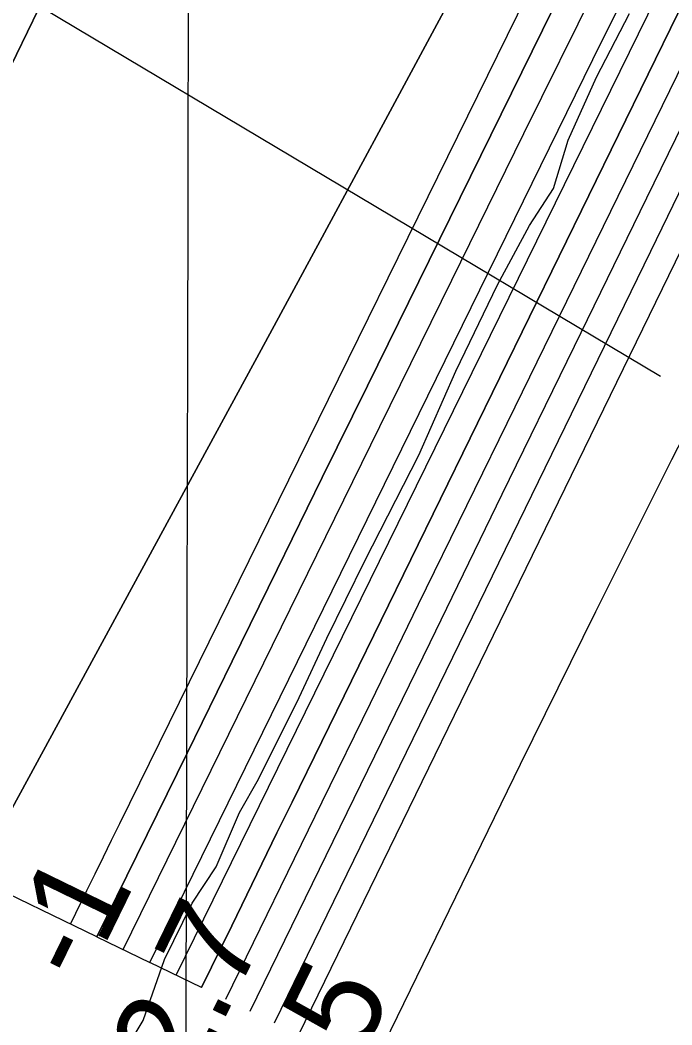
# Model space of a CAD drawing. Extents: x 3180038 to 3217926, y 922069 to 947485.
# Drawn here: x 3192011 to 3192478, y 942147 to 942866 of the extents above; entities that cross this region are included whole.
import ezdxf

# ---------------------------------------------------------------- set-up
doc = ezdxf.new("R2010")
doc.units = 0
for name, color, linetype in [('V-GRID-MAJR', 7, 'Continuous'), ('V-RIVR-EDGE', 7, 'Continuous'), ('V-RIVR-RANG', 7, 'Continuous'), ('V-TOPO-DPTH', 7, 'Continuous'), ('V-TOPO-MAJR', 7, 'Continuous'), ('V-TOPO-MINR', 7, 'Continuous'), ('V-TOPO-WATR', 7, 'Continuous'), ('V-UTIL-LINE', 7, 'Continuous')]:
    doc.layers.add(name, color=color, linetype=linetype)

msp = doc.modelspace()

# ---------------------------------------------------------------- linework, layer by layer
at = {"layer": 'V-GRID-MAJR'}
msp.add_spline([(3192093.673, 927501.081), (3192108.659, 933561.54), (3192123.65, 939624.61), (3192138.642, 945687.729), (3192138.648, 945690.29)], degree=3, dxfattribs=at)
at = {"layer": 'V-RIVR-EDGE'}
for points in [[(3192323.0614978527, 942615.0224804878), (3192352.77542235, 942676.6651204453), (3192375.6998428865, 942719.1355050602), (3192392.8796931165, 942745.542787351), (3192403.338006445, 942780.2646549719), (3192423.6757407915, 942825.3345497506), (3192447.126475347, 942870.9153697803)], [(3192063.4898509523, 942090.299423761), (3192099.4233638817, 942150.3708160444), (3192114.5710546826, 942193.89767589), (3192134.3786278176, 942234.301276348), (3192151.5571956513, 942260.189939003), (3192168.249203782, 942299.0453749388), (3192181.7923045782, 942322.8685358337), (3192210.9799150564, 942381.4007403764), (3192230.7926177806, 942423.8788193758), (3192257.898055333, 942479.3044356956), (3192296.463138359, 942554.9280050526), (3192323.0614978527, 942615.0224804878)]]:
    msp.add_lwpolyline(points, dxfattribs=at)
at = {"layer": 'V-TOPO-DPTH'}
msp.add_line((3192141.0500000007, 942173.9), (3192103.97, 942191.85), dxfattribs=at)
for points in [[(3191733.21, 942371.38), (3191771.22, 942352.97), (3191821.505724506, 942456.3662745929), (3191846.64154208, 942508.0678340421), (3191871.767966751, 942559.7739563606), (3191896.880302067, 942611.4869229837), (3191921.983244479, 942663.2044524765), (3192205.3186394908, 943247.1395808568), (3192206.6990886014, 943250.0112127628), (3192208.065517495, 943252.8894381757), (3192209.4109160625, 943255.777553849), (3192210.742294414, 943258.6722630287), (3192251.7177492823, 943348.624649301), (3192273.2651703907, 943396.6138235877), (3192294.464461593, 943444.7540585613), (3192315.141557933, 943493.1208845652), (3192335.470524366, 943541.638771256), (3192590.7977438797, 944160.3848959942)], [(3191771.22, 942352.97), (3191821.505724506, 942456.3662745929), (3191846.64154208, 942508.0678340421), (3191871.767966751, 942559.7739563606), (3191896.880302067, 942611.4869229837), (3191921.983244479, 942663.2044524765), (3192205.3186394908, 943247.1395808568), (3192206.6990886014, 943250.0112127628), (3192208.065517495, 943252.8894381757), (3192209.4109160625, 943255.777553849), (3192210.742294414, 943258.6722630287), (3192251.7177492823, 943348.624649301), (3192273.2651703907, 943396.6138235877), (3192294.464461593, 943444.7540585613), (3192315.141557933, 943493.1208845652), (3192335.470524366, 943541.638771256), (3192590.7977438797, 944160.3848959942)], [(3192066.23, 942210.13), (3191978.34, 942252.68), (3192183.652176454, 942630.147935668), (3192229.089080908, 942713.975358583), (3192274.3625062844, 942797.8906727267), (3192319.3907130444, 942881.9378237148), (3192364.255440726, 942966.0728659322), (3192416.641629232, 943064.6593402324), (3192435.1291126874, 943099.5993039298), (3192453.5345474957, 943134.5822516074), (3192471.816909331, 943169.6296752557), (3192490.0172225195, 943204.7200828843), (3192495.903601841, 943216.1180533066), (3192517.012952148, 943256.9254642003), (3192538.1588165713, 943297.7139140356), (3192559.3594521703, 943338.4739222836), (3192580.5966018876, 943379.2149694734), (3192805.85507376, 943810.6404619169), (3192828.1179805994, 943853.4830771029), (3192850.2691024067, 943896.3831355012)], [(3192850.2691024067, 943896.3831355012), (3192828.1179805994, 943853.4830771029), (3192805.85507376, 943810.6404619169), (3192580.5966018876, 943379.2149694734), (3192559.3594521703, 943338.4739222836), (3192538.1588165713, 943297.7139140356), (3192517.012952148, 943256.9254642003), (3192495.903601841, 943216.1180533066), (3192490.0172225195, 943204.7200828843), (3192471.816909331, 943169.6296752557), (3192453.5345474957, 943134.5822516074), (3192435.1291126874, 943099.5993039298), (3192416.641629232, 943064.6593402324), (3192364.255440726, 942966.0728659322), (3192319.3907130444, 942881.9378237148), (3192274.3625062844, 942797.8906727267), (3192229.089080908, 942713.975358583), (3192183.652176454, 942630.147935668), (3191978.34, 942252.68)], [(3192857.4919189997, 943810.71868397), (3192834.7664470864, 943766.1758917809), (3192811.9721460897, 943721.6667298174), (3192789.321809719, 943677.0848625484), (3192766.8874202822, 943632.3939373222), (3192744.596995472, 943587.6303067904), (3192534.6711172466, 943163.4889685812), (3192521.091031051, 943136.0229510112), (3192507.525983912, 943108.5495155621), (3192493.98349536, 943081.0649532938), (3192480.4560458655, 943053.5729731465), (3192259.714260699, 942604.4918523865), (3192227.429343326, 942538.7833039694), (3192195.158957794, 942473.0676225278), (3192162.9103700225, 942407.3412415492), (3192130.6763140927, 942341.607727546), (3192066.23, 942210.13)], [(3192857.4919189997, 943810.71868397), (3192834.7664470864, 943766.1758917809), (3192811.9721460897, 943721.6667298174), (3192789.321809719, 943677.0848625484), (3192766.8874202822, 943632.3939373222), (3192744.596995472, 943587.6303067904), (3192534.6711172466, 943163.4889685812), (3192521.091031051, 943136.0229510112), (3192507.525983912, 943108.5495155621), (3192493.98349536, 943081.0649532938), (3192480.4560458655, 943053.5729731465), (3192259.714260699, 942604.4918523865), (3192227.429343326, 942538.7833039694), (3192195.158957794, 942473.0676225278), (3192162.9103700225, 942407.3412415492), (3192130.6763140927, 942341.607727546), (3192066.23, 942210.13), (3192103.97, 942191.85)], [(3192103.97, 942191.85), (3192396.270437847, 942787.3969826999), (3192421.0711799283, 942837.9062171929), (3192445.882989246, 942888.410012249), (3192470.711399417, 942938.90564815), (3192495.5508768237, 942989.395844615), (3192509.6395510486, 943018.0214407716), (3192527.440720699, 943054.1958767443), (3192545.2388622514, 943090.3718022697), (3192563.032461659, 943126.5499621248), (3192580.823032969, 943162.7296115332), (3192590.726858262, 943182.8736380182), (3192613.574582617, 943229.0725173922), (3192636.565648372, 943275.1995331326), (3192659.7717262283, 943321.2187534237), (3192683.121145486, 943367.1661100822), (3192727.1819519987, 943453.3710240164), (3192772.54593979, 943542.4292662), (3192817.745468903, 943631.570612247), (3192862.6983099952, 943720.8366140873)], [(3192103.97, 942191.85), (3192396.270437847, 942787.3969826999), (3192421.0711799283, 942837.9062171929), (3192445.882989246, 942888.410012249), (3192470.711399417, 942938.90564815), (3192495.5508768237, 942989.395844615), (3192509.6395510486, 943018.0214407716), (3192527.440720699, 943054.1958767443), (3192545.2388622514, 943090.3718022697), (3192563.032461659, 943126.5499621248), (3192580.823032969, 943162.7296115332), (3192590.726858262, 943182.8736380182), (3192613.574582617, 943229.0725173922), (3192636.565648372, 943275.1995331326), (3192659.7717262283, 943321.2187534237), (3192683.121145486, 943367.1661100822), (3192727.1819519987, 943453.3710240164), (3192772.54593979, 943542.4292662), (3192817.745468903, 943631.570612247), (3192862.6983099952, 943720.8366140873)], [(3192850.545254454, 943595.5724142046), (3192805.2275274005, 943508.7005796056), (3192760.0317117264, 943421.7655283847), (3192715.018763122, 943334.7356522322), (3192670.1277258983, 943247.6425594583), (3192617.1958825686, 943144.6838876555), (3192598.971558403, 943108.9678952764), (3192580.8930309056, 943073.1788124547), (3192563.033198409, 943037.2800939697), (3192545.3191625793, 943001.3082850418), (3192205.8321957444, 942306.5741230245), (3192195.029949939, 942284.4643151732), (3192184.22972214, 942262.3535217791), (3192173.432521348, 942240.2412500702), (3192162.637338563, 942218.1279928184), (3192141.0500000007, 942173.9)]]:
    msp.add_lwpolyline(points, dxfattribs=at)
at = {"layer": 'V-TOPO-MAJR'}
msp.add_lwpolyline([(3192193.34, 942148.5800000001), (3192462.3342201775, 942700.6952738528), (3192490.5905935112, 942758.6816297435), (3192518.852393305, 942816.6653402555), (3192547.122332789, 942874.6450826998), (3192575.397698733, 942932.6221797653), (3192621.827046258, 943027.8060685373), (3192626.9379242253, 943038.165884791), (3192632.110278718, 943048.494570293), (3192637.374848, 943058.7765596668), (3192642.7008938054, 943069.0274182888), (3192657.136251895, 943096.5094118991), (3192669.844010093, 943120.4134659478), (3192682.708955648, 943144.2316076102), (3192695.809682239, 943167.920880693), (3192709.0675961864, 943191.524241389), (3193131.5234262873, 943934.965917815)], dxfattribs=at)
at = {"layer": 'V-TOPO-MINR'}
for points in [[(3192590.7977438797, 944160.3848959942), (3192335.470524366, 943541.638771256), (3192315.141557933, 943493.1208845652), (3192294.464461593, 943444.7540585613), (3192273.2651703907, 943396.6138235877), (3192251.7177492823, 943348.624649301), (3192210.742294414, 943258.6722630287), (3192209.4109160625, 943255.777553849), (3192208.065517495, 943252.8894381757), (3192206.6990886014, 943250.0112127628), (3192205.3186394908, 943247.1395808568), (3191921.983244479, 942663.2044524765), (3191896.880302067, 942611.4869229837), (3191871.767966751, 942559.7739563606), (3191846.64154208, 942508.0678340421), (3191821.505724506, 942456.3662745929), (3191771.22, 942352.97)], [(3192210.77, 942140.14), (3192619.2966778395, 942979.1455164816), (3192624.2617112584, 942989.3404975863), (3192629.227732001, 942999.5349976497), (3192634.1952337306, 943009.7287761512), (3192639.1637227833, 943019.9220736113), (3192647.3179151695, 943036.648040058), (3192648.218946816, 943038.4734740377), (3192649.1318402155, 943040.29288339), (3192651.0050740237, 943043.9076035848), (3192653.507665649, 943048.6416976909), (3192655.736665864, 943052.7939700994), (3192658.000664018, 943056.9267792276), (3192660.31715908, 943061.0303934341), (3192662.6686520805, 943065.1145443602), (3193192.114940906, 943971.267784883)], [(3191978.34, 942252.68), (3192183.652176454, 942630.147935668), (3192229.089080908, 942713.975358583), (3192274.3625062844, 942797.8906727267), (3192319.3907130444, 942881.9378237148), (3192364.255440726, 942966.0728659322), (3192416.641629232, 943064.6593402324), (3192435.1291126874, 943099.5993039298), (3192453.5345474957, 943134.5822516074), (3192471.816909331, 943169.6296752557), (3192490.0172225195, 943204.7200828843), (3192495.903601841, 943216.1180533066), (3192517.012952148, 943256.9254642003), (3192538.1588165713, 943297.7139140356), (3192559.3594521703, 943338.4739222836), (3192580.5966018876, 943379.2149694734), (3192805.85507376, 943810.6404619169), (3192828.1179805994, 943853.4830771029), (3192850.2691024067, 943896.3831355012)], [(3192175.91, 942157.02), (3192304.508127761, 942420.8137971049), (3192356.1998702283, 942526.8300335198), (3192407.9017049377, 942632.8413470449), (3192459.618678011, 942738.8452762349), (3192511.345743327, 942844.8442825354), (3192596.33387236, 943018.9702529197), (3192605.649948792, 943037.8644689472), (3192615.0666854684, 943056.7078753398), (3192624.6344125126, 943075.4750672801), (3192634.3027998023, 943094.1914495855), (3192661.093577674, 943145.5472401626), (3192684.3920440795, 943189.8179101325), (3192707.902729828, 943233.9746009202), (3192731.7317445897, 943277.9603229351), (3192755.772978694, 943321.8320657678), (3193073.9263825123, 943897.472700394)], [(3192158.48, 942165.46), (3192227.4107121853, 942306.7733173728), (3192261.881086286, 942377.4275268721), (3192296.3581510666, 942448.0784707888), (3192330.845251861, 942518.7245163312), (3192365.3390433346, 942589.3672962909), (3192570.8319273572, 943010.137911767), (3192584.349111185, 943037.5691500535), (3192597.9952750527, 943064.9355014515), (3192611.8349089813, 943092.2045225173), (3192625.80352295, 943119.4086566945), (3192665.4111081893, 943195.8775357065), (3192699.430491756, 943261.188154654), (3192733.6501730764, 943326.3930669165), (3192768.1703010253, 943391.4394191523), (3192802.890726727, 943456.3800647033), (3193029.608831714, 943878.0883577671)], [(3192047.36, 942219.26), (3192059.1185146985, 942243.2664466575), (3192064.9998259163, 942255.2686625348), (3192070.883875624, 942267.2695351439), (3192076.7720330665, 942279.2683928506), (3192082.662929, 942291.2659072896), (3192452.3515994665, 943043.855504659), (3192470.502083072, 943080.7511176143), (3192488.6810491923, 943117.6326709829), (3192506.9027390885, 943154.4931349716), (3192525.152911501, 943191.3395393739), (3192840.328623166, 943826.7414742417)], [(3192066.23, 942210.13), (3192130.6763140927, 942341.607727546), (3192162.9103700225, 942407.3412415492), (3192195.158957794, 942473.0676225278), (3192227.429343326, 942538.7833039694), (3192259.714260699, 942604.4918523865), (3192480.4560458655, 943053.5729731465), (3192493.98349536, 943081.0649532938), (3192507.525983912, 943108.5495155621), (3192521.091031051, 943136.0229510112), (3192534.6711172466, 943163.4889685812), (3192744.596995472, 943587.6303067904), (3192766.8874202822, 943632.3939373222), (3192789.321809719, 943677.0848625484), (3192811.9721460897, 943721.6667298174), (3192834.7664470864, 943766.1758917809), (3192857.4919189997, 943810.71868397)], [(3192085.1, 942200.99), (3192217.221004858, 942470.3562009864), (3192268.685643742, 942575.2375332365), (3192320.173447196, 942680.1074876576), (3192371.6959975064, 942784.960375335), (3192423.2417123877, 942889.8018851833), (3192508.5716001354, 943063.2861819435), (3192517.4734071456, 943081.3752054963), (3192526.3800975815, 943099.4618229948), (3192535.294113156, 943117.5448314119), (3192544.2130121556, 943135.625433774), (3192647.437861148, 943344.7785071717), (3192680.5461097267, 943411.4610170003), (3192713.865741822, 943478.0371038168), (3192747.502449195, 943544.4535561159), (3192781.350540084, 943610.7635854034), (3192815.1767460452, 943677.0843860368), (3192848.7623938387, 943743.525968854)], [(3192122.84, 942182.72), (3192486.8365861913, 942924.0451854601), (3192499.696934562, 942950.2589584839), (3192512.545648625, 942976.4784280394), (3192525.3769112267, 943002.7064423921), (3192538.1965395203, 943028.9401532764), (3192551.0721196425, 943055.1458937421), (3192564.0339316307, 943081.3086462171), (3192577.1250914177, 943107.4069167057), (3192590.3024830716, 943133.4621992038), (3192675.5095553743, 943300.9093697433), (3192731.354703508, 943410.6562273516), (3192787.1992419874, 943520.4033951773), (3192843.042865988, 943630.1510283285)], [(3192141.0500000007, 942173.9), (3192162.637338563, 942218.1279928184), (3192173.432521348, 942240.2412500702), (3192184.22972214, 942262.3535217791), (3192195.029949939, 942284.4643151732), (3192205.8321957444, 942306.5741230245), (3192545.3191625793, 943001.3082850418), (3192563.033198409, 943037.2800939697), (3192580.8930309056, 943073.1788124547), (3192598.971558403, 943108.9678952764), (3192617.1958825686, 943144.6838876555), (3192670.1277258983, 943247.6425594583), (3192715.018763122, 943334.7356522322), (3192760.0317117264, 943421.7655283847), (3192805.2275274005, 943508.7005796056), (3192850.545254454, 943595.5724142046)], [(3192262.69, 942115), (3192369.2191589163, 942333.8149447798), (3192423.002434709, 942442.959591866), (3192477.4771594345, 942551.7538792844), (3192532.9890575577, 942660.0226272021), (3192589.192404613, 942767.9410154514), (3192701.7532684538, 942981.5758289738), (3192708.839793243, 942994.8311123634), (3192716.032142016, 943008.0278898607), (3192723.383226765, 943021.1369085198), (3192730.8401354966, 943034.1874212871), (3192848.5307094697, 943237.3050912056), (3192889.617953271, 943305.010570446), (3192932.4796780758, 943371.5208938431), (3192974.640082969, 943431.4574760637)]]:
    msp.add_lwpolyline(points, dxfattribs=at)
at = {"layer": 'V-TOPO-WATR'}
msp.add_lwpolyline([(3192103.97, 942191.85), (3192396.270437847, 942787.3969826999), (3192421.0711799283, 942837.9062171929), (3192445.882989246, 942888.410012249), (3192470.711399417, 942938.90564815), (3192495.5508768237, 942989.395844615), (3192509.6395510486, 943018.0214407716), (3192527.440720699, 943054.1958767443), (3192545.2388622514, 943090.3718022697), (3192563.032461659, 943126.5499621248), (3192580.823032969, 943162.7296115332), (3192590.726858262, 943182.8736380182), (3192613.574582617, 943229.0725173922), (3192636.565648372, 943275.1995331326), (3192659.7717262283, 943321.2187534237), (3192683.121145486, 943367.1661100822), (3192727.1819519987, 943453.3710240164), (3192772.54593979, 943542.4292662), (3192817.745468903, 943631.570612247), (3192862.6983099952, 943720.8366140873)], dxfattribs=at)
at = {"layer": 'V-UTIL-LINE'}
msp.add_line((3191799.381, 943010.9940000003), (3192469.253, 942611.2750000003), dxfattribs=at)

# ---------------------------------------------------------------- texts
at = {"layer": 'V-RIVR-RANG'}
for s, p in [('-1', (3192057.763591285, 942174.863058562)), ('22.7', (3192111.251421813, 942056.351999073)), ('48.5', (3192201.255421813, 942012.770999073))]:
    msp.add_text(s, height=66.99999999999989, rotation=64.01832571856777, dxfattribs=at).set_placement(p)

doc.saveas('drawing.dxf')
